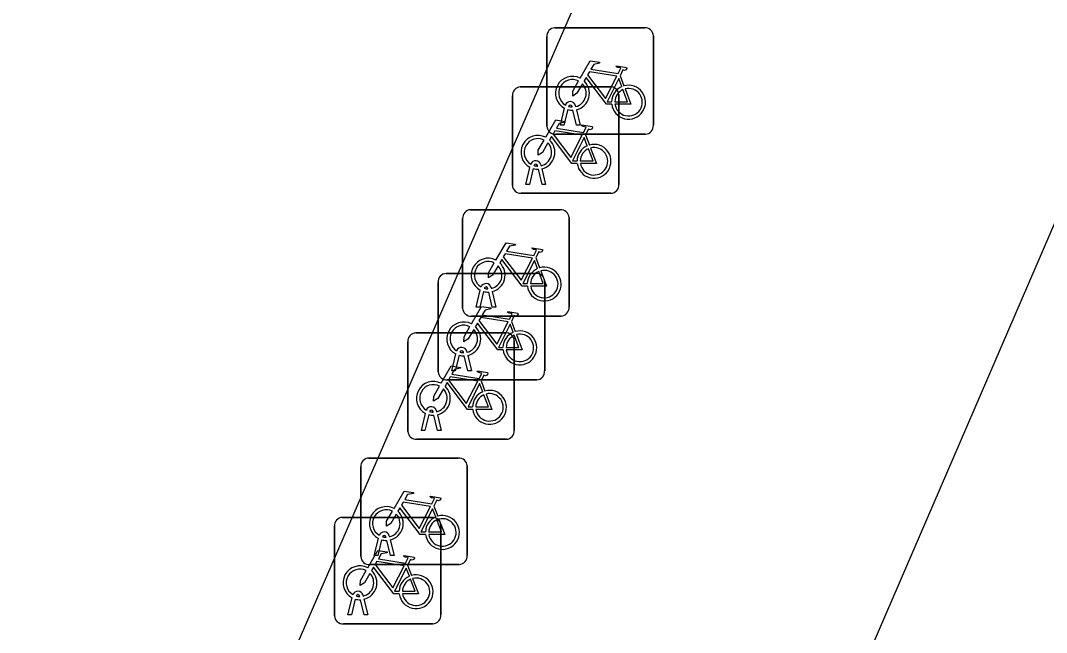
# Model space of a CAD drawing. Extents: x 162812 to 163818, y 381639 to 382470.
# Drawn here: x 163448.9 to 163458.53, y 381963.92 to 381969.67 of the extents above; entities that cross this region are included whole.
import ezdxf

# ---------------------------------------------------------------- set-up
doc = ezdxf.new("R2010")
doc.units = 0
for name, color, linetype in [('IMGEO_Fietsenrek', 7, 'Continuous'), ('IMGEO_Pand', 7, 'Continuous'), ('IMGEO_Rijbaan_lokaal_open', 7, 'Continuous')]:
    doc.layers.add(name, color=color, linetype=linetype)

msp = doc.modelspace()

# ---------------------------------------------------------------- linework, layer by layer
at = {"layer": 'IMGEO_Fietsenrek'}
for p, q in [((163453.9119, 381969.5985), (163454.7528, 381969.5985)), ((163454.7528, 381969.5985), (163453.9119, 381969.5985)), ((163453.8375, 381968.6739), (163453.8375, 381969.5148)), ((163453.8375, 381969.5148), (163453.8375, 381968.6739)), ((163454.8365, 381969.5241), (163454.8365, 381968.6832)), ((163454.8365, 381968.6832), (163454.8365, 381969.5241)), ((163454.5242, 381969.1482), (163454.5605, 381969.053)), ((163453.5879, 381969.0435), (163454.4288, 381969.0435)), ((163454.4288, 381969.0435), (163453.5879, 381969.0435)), ((163453.5135, 381968.1189), (163453.5135, 381968.9598)), ((163453.5135, 381968.9598), (163453.5135, 381968.1189)), ((163454.5125, 381968.9691), (163454.5125, 381968.1282)), ((163454.5125, 381968.1282), (163454.5125, 381968.9691)), ((163453.9645, 381968.6833), (163454.0028, 381968.8433)), ((163454.0332, 381968.8311), (163453.9979, 381968.6833)), ((163454.0749, 381968.8549), (163454.0739, 381968.8592)), ((163454.1056, 381968.8664), (163454.1074, 381968.8585)), ((163454.1144, 381968.8293), (163454.1494, 381968.6833)), ((163454.116, 381968.6833), (163454.0821, 381968.825)), ((163453.9979, 381968.6833), (163453.9645, 381968.6833)), ((163454.1494, 381968.6833), (163454.116, 381968.6833)), ((163454.7621, 381968.5995), (163453.9212, 381968.5995)), ((163453.9212, 381968.5995), (163454.7621, 381968.5995)), ((163454.2002, 381968.5932), (163454.2365, 381968.498)), ((163453.6405, 381968.1283), (163453.6788, 381968.2883)), ((163453.7092, 381968.2761), (163453.6739, 381968.1283)), ((163453.7509, 381968.2999), (163453.7499, 381968.3042)), ((163453.792, 381968.1283), (163453.7581, 381968.27)), ((163453.7816, 381968.3114), (163453.7834, 381968.3035)), ((163453.7904, 381968.2743), (163453.8254, 381968.1283)), ((163453.6739, 381968.1283), (163453.6405, 381968.1283)), ((163453.8254, 381968.1283), (163453.792, 381968.1283)), ((163454.4381, 381968.0445), (163453.5972, 381968.0445)), ((163453.5972, 381968.0445), (163454.4381, 381968.0445)), ((163453.1209, 381967.8905), (163453.9618, 381967.8905)), ((163453.9618, 381967.8905), (163453.1209, 381967.8905)), ((163453.0465, 381966.9659), (163453.0465, 381967.8068)), ((163453.0465, 381967.8068), (163453.0465, 381966.9659)), ((163454.0455, 381967.8161), (163454.0455, 381966.9752)), ((163454.0455, 381966.9752), (163454.0455, 381967.8161)), ((163453.7332, 381967.4402), (163453.7695, 381967.345)), ((163452.8919, 381967.2915), (163453.7328, 381967.2915)), ((163453.7328, 381967.2915), (163452.8919, 381967.2915)), ((163452.8175, 381966.3669), (163452.8175, 381967.2078)), ((163452.8175, 381967.2078), (163452.8175, 381966.3669)), ((163453.8165, 381967.2171), (163453.8165, 381966.3762)), ((163453.8165, 381966.3762), (163453.8165, 381967.2171)), ((163453.1735, 381966.9753), (163453.2118, 381967.1353)), ((163453.2422, 381967.1231), (163453.2069, 381966.9753)), ((163453.2839, 381967.1469), (163453.2829, 381967.1512)), ((163453.325, 381966.9753), (163453.2911, 381967.117)), ((163453.3146, 381967.1584), (163453.3164, 381967.1505)), ((163453.3234, 381967.1213), (163453.3584, 381966.9753)), ((163453.2069, 381966.9753), (163453.1735, 381966.9753)), ((163453.3584, 381966.9753), (163453.325, 381966.9753)), ((163453.9711, 381966.8915), (163453.1302, 381966.8915)), ((163453.1302, 381966.8915), (163453.9711, 381966.8915)), ((163453.5042, 381966.8412), (163453.5405, 381966.746)), ((163452.6069, 381966.7335), (163453.4478, 381966.7335)), ((163453.4478, 381966.7335), (163452.6069, 381966.7335)), ((163452.5325, 381965.8089), (163452.5325, 381966.6498)), ((163452.5325, 381966.6498), (163452.5325, 381965.8089)), ((163453.5315, 381966.6591), (163453.5315, 381965.8182)), ((163453.5315, 381965.8182), (163453.5315, 381966.6591)), ((163452.9445, 381966.3763), (163452.9828, 381966.5363)), ((163453.0132, 381966.5241), (163452.9779, 381966.3763)), ((163453.0549, 381966.5479), (163453.0539, 381966.5522)), ((163453.096, 381966.3763), (163453.0621, 381966.518)), ((163453.0856, 381966.5594), (163453.0874, 381966.5515)), ((163453.0944, 381966.5223), (163453.1294, 381966.3763)), ((163452.9779, 381966.3763), (163452.9445, 381966.3763)), ((163453.1294, 381966.3763), (163453.096, 381966.3763)), ((163453.7421, 381966.2925), (163452.9012, 381966.2925)), ((163452.9012, 381966.2925), (163453.7421, 381966.2925)), ((163453.2192, 381966.2832), (163453.2555, 381966.188)), ((163452.6595, 381965.8183), (163452.6978, 381965.9783)), ((163452.7282, 381965.9661), (163452.6929, 381965.8183)), ((163452.7699, 381965.9899), (163452.7689, 381965.9942)), ((163452.811, 381965.8183), (163452.7771, 381965.96)), ((163452.8006, 381966.0014), (163452.8024, 381965.9935)), ((163452.8094, 381965.9643), (163452.8444, 381965.8183)), ((163452.6929, 381965.8183), (163452.6595, 381965.8183)), ((163452.8444, 381965.8183), (163452.811, 381965.8183)), ((163453.4571, 381965.7345), (163452.6162, 381965.7345)), ((163452.6162, 381965.7345), (163453.4571, 381965.7345)), ((163452.1649, 381965.5585), (163453.0058, 381965.5585)), ((163453.0058, 381965.5585), (163452.1649, 381965.5585)), ((163452.0905, 381964.6339), (163452.0905, 381965.4748)), ((163452.0905, 381965.4748), (163452.0905, 381964.6339)), ((163453.0895, 381965.4841), (163453.0895, 381964.6432)), ((163453.0895, 381964.6432), (163453.0895, 381965.4841)), ((163452.7772, 381965.1082), (163452.8135, 381965.013)), ((163451.9179, 381965.0015), (163452.7588, 381965.0015)), ((163452.7588, 381965.0015), (163451.9179, 381965.0015)), ((163451.8435, 381964.0769), (163451.8435, 381964.9178)), ((163451.8435, 381964.9178), (163451.8435, 381964.0769)), ((163452.8425, 381964.9271), (163452.8425, 381964.0862)), ((163452.8425, 381964.0862), (163452.8425, 381964.9271)), ((163452.2175, 381964.6433), (163452.2558, 381964.8033)), ((163452.2862, 381964.7911), (163452.2509, 381964.6433)), ((163452.3279, 381964.8149), (163452.3269, 381964.8192)), ((163452.369, 381964.6433), (163452.3351, 381964.785)), ((163452.3586, 381964.8264), (163452.3604, 381964.8185)), ((163452.3674, 381964.7893), (163452.4024, 381964.6433)), ((163452.2509, 381964.6433), (163452.2175, 381964.6433)), ((163452.4024, 381964.6433), (163452.369, 381964.6433)), ((163453.0151, 381964.5595), (163452.1742, 381964.5595)), ((163452.1742, 381964.5595), (163453.0151, 381964.5595)), ((163452.5302, 381964.5512), (163452.5665, 381964.456)), ((163451.9705, 381964.0863), (163452.0088, 381964.2463)), ((163452.0392, 381964.2341), (163452.0039, 381964.0863)), ((163452.0809, 381964.2579), (163452.0799, 381964.2622)), ((163452.122, 381964.0863), (163452.0881, 381964.228)), ((163452.1116, 381964.2694), (163452.1134, 381964.2615)), ((163452.1204, 381964.2323), (163452.1554, 381964.0863)), ((163452.0039, 381964.0863), (163451.9705, 381964.0863)), ((163452.1554, 381964.0863), (163452.122, 381964.0863)), ((163452.7681, 381964.0025), (163451.9272, 381964.0025)), ((163451.9272, 381964.0025), (163452.7681, 381964.0025))]:
    msp.add_line(p, q, dxfattribs=at)
for points in [[(163454.1501, 381969.1252), (163454.2448, 381969.2887), (163454.331, 381969.2749), (163454.3327, 381969.2662), (163454.2766, 381969.2553), (163454.2504, 381969.21), (163454.5056, 381969.1692)], [(163454.5056, 381969.1692), (163454.5306, 381969.218), (163454.5255, 381969.222), (163454.5023, 381969.2257), (163454.4896, 381969.2332), (163454.4886, 381969.2363), (163454.4908, 381969.2409), (163454.5856, 381969.2258), (163454.5879, 381969.2155), (163454.5785, 381969.2031), (163454.5661, 381969.1967), (163454.5516, 381969.2029), (163454.5242, 381969.1482)], [(163454.4458, 381968.8805), (163454.3961, 381968.8806), (163454.2054, 381969.1323), (163454.1864, 381969.0995)], [(163454.4927, 381969.144), (163454.2359, 381969.185), (163454.2192, 381969.1562), (163454.3862, 381968.9359), (163454.4927, 381969.144)], [(163454.5407, 381969.046), (163454.5114, 381969.1228), (163454.402, 381968.9047), (163454.4447, 381968.9046)], [(163454.1708, 381969.0727), (163454.1192, 381968.9835), (163454.0793, 381968.9575), (163454.0805, 381969.005), (163454.135, 381969.0992)], [(163454.5712, 381969.0248), (163454.6262, 381968.8802), (163454.4761, 381968.8805)], [(163454.4747, 381968.9045), (163454.5946, 381968.9043), (163454.5514, 381969.0179)], [(163453.8261, 381968.5702), (163453.9208, 381968.7337), (163454.007, 381968.7199), (163454.0087, 381968.7112), (163453.9526, 381968.7003), (163453.9264, 381968.655), (163454.1816, 381968.6142)], [(163454.1816, 381968.6142), (163454.2066, 381968.663), (163454.2015, 381968.667), (163454.1783, 381968.6707), (163454.1656, 381968.6782), (163454.1646, 381968.6813), (163454.1668, 381968.6859), (163454.2616, 381968.6708), (163454.2639, 381968.6605), (163454.2545, 381968.6481), (163454.2421, 381968.6417), (163454.2276, 381968.6479), (163454.2002, 381968.5932)], [(163453.8468, 381968.5177), (163453.7952, 381968.4285), (163453.7553, 381968.4025), (163453.7565, 381968.45), (163453.811, 381968.5442)], [(163454.1218, 381968.3255), (163454.0721, 381968.3256), (163453.8814, 381968.5773), (163453.8624, 381968.5445)], [(163454.1687, 381968.589), (163453.9119, 381968.63), (163453.8952, 381968.6012), (163454.0622, 381968.3809), (163454.1687, 381968.589)], [(163454.2167, 381968.491), (163454.1874, 381968.5678), (163454.078, 381968.3497), (163454.1207, 381968.3496)], [(163454.1507, 381968.3495), (163454.2706, 381968.3493), (163454.2274, 381968.4629)], [(163454.2472, 381968.4698), (163454.3022, 381968.3252), (163454.1521, 381968.3255)], [(163453.3591, 381967.4172), (163453.4538, 381967.5807), (163453.54, 381967.5669), (163453.5417, 381967.5582), (163453.4856, 381967.5473), (163453.4594, 381967.502), (163453.7146, 381967.4612)], [(163453.7146, 381967.4612), (163453.7396, 381967.51), (163453.7345, 381967.514), (163453.7113, 381967.5177), (163453.6986, 381967.5252), (163453.6976, 381967.5283), (163453.6998, 381967.5329), (163453.7946, 381967.5178), (163453.7969, 381967.5075), (163453.7875, 381967.4951), (163453.7751, 381967.4887), (163453.7606, 381967.4949), (163453.7332, 381967.4402)], [(163453.3798, 381967.3647), (163453.3282, 381967.2755), (163453.2883, 381967.2495), (163453.2895, 381967.297), (163453.344, 381967.3912)], [(163453.6548, 381967.1725), (163453.6051, 381967.1726), (163453.4144, 381967.4243), (163453.3954, 381967.3915)], [(163453.7017, 381967.436), (163453.4449, 381967.477), (163453.4282, 381967.4482), (163453.5952, 381967.2279), (163453.7017, 381967.436)], [(163453.7497, 381967.338), (163453.7204, 381967.4148), (163453.611, 381967.1967), (163453.6537, 381967.1966)], [(163453.6837, 381967.1965), (163453.8036, 381967.1963), (163453.7604, 381967.3099)], [(163453.7802, 381967.3168), (163453.8352, 381967.1722), (163453.6851, 381967.1725)], [(163453.1301, 381966.8182), (163453.2248, 381966.9817), (163453.311, 381966.9679), (163453.3127, 381966.9592), (163453.2566, 381966.9483), (163453.2304, 381966.903), (163453.4856, 381966.8622)], [(163453.4856, 381966.8622), (163453.5106, 381966.911), (163453.5055, 381966.915), (163453.4823, 381966.9187), (163453.4696, 381966.9262), (163453.4686, 381966.9293), (163453.4708, 381966.9339), (163453.5656, 381966.9188), (163453.5679, 381966.9085), (163453.5585, 381966.8961), (163453.5461, 381966.8897), (163453.5316, 381966.8959), (163453.5042, 381966.8412)], [(163453.4258, 381966.5735), (163453.3761, 381966.5736), (163453.1854, 381966.8253), (163453.1664, 381966.7925)], [(163453.4727, 381966.837), (163453.2159, 381966.878), (163453.1992, 381966.8492), (163453.3662, 381966.6289), (163453.4727, 381966.837)], [(163453.5207, 381966.739), (163453.4914, 381966.8158), (163453.382, 381966.5977), (163453.4247, 381966.5976)], [(163453.1508, 381966.7657), (163453.0992, 381966.6765), (163453.0593, 381966.6505), (163453.0605, 381966.698), (163453.115, 381966.7922)], [(163453.4547, 381966.5975), (163453.5746, 381966.5973), (163453.5314, 381966.7109)], [(163453.5512, 381966.7178), (163453.6062, 381966.5732), (163453.4561, 381966.5735)], [(163452.8451, 381966.2602), (163452.9398, 381966.4237), (163453.026, 381966.4099), (163453.0277, 381966.4012), (163452.9716, 381966.3903), (163452.9454, 381966.345), (163453.2006, 381966.3042)], [(163453.2006, 381966.3042), (163453.2256, 381966.353), (163453.2205, 381966.357), (163453.1973, 381966.3607), (163453.1846, 381966.3682), (163453.1836, 381966.3713), (163453.1858, 381966.3759), (163453.2806, 381966.3608), (163453.2829, 381966.3505), (163453.2735, 381966.3381), (163453.2611, 381966.3317), (163453.2466, 381966.3379), (163453.2192, 381966.2832)], [(163452.8658, 381966.2077), (163452.8142, 381966.1185), (163452.7743, 381966.0925), (163452.7755, 381966.14), (163452.83, 381966.2342)], [(163453.1408, 381966.0155), (163453.0911, 381966.0156), (163452.9004, 381966.2673), (163452.8814, 381966.2345)], [(163453.1877, 381966.279), (163452.9309, 381966.32), (163452.9142, 381966.2912), (163453.0812, 381966.0709), (163453.1877, 381966.279)], [(163453.2357, 381966.181), (163453.2064, 381966.2578), (163453.097, 381966.0397), (163453.1397, 381966.0396)], [(163453.1697, 381966.0395), (163453.2896, 381966.0393), (163453.2464, 381966.1529)], [(163453.2662, 381966.1598), (163453.3212, 381966.0152), (163453.1711, 381966.0155)], [(163452.4031, 381965.0852), (163452.4978, 381965.2487), (163452.584, 381965.2349), (163452.5857, 381965.2262), (163452.5296, 381965.2153), (163452.5034, 381965.17), (163452.7586, 381965.1292)], [(163452.7586, 381965.1292), (163452.7836, 381965.178), (163452.7785, 381965.182), (163452.7553, 381965.1857), (163452.7426, 381965.1932), (163452.7416, 381965.1963), (163452.7438, 381965.2009), (163452.8386, 381965.1858), (163452.8409, 381965.1755), (163452.8315, 381965.1631), (163452.8191, 381965.1567), (163452.8046, 381965.1629), (163452.7772, 381965.1082)], [(163452.6988, 381964.8405), (163452.6491, 381964.8406), (163452.4584, 381965.0923), (163452.4394, 381965.0595)], [(163452.7457, 381965.104), (163452.4889, 381965.145), (163452.4722, 381965.1162), (163452.6392, 381964.8959), (163452.7457, 381965.104)], [(163452.7937, 381965.006), (163452.7644, 381965.0828), (163452.655, 381964.8647), (163452.6977, 381964.8646)], [(163452.4238, 381965.0327), (163452.3722, 381964.9435), (163452.3323, 381964.9175), (163452.3335, 381964.965), (163452.388, 381965.0592)], [(163452.7277, 381964.8645), (163452.8476, 381964.8643), (163452.8044, 381964.9779)], [(163452.8242, 381964.9848), (163452.8792, 381964.8402), (163452.7291, 381964.8405)], [(163452.1561, 381964.5282), (163452.2508, 381964.6917), (163452.337, 381964.6779), (163452.3387, 381964.6692), (163452.2826, 381964.6583), (163452.2564, 381964.613), (163452.5116, 381964.5722)], [(163452.5116, 381964.5722), (163452.5366, 381964.621), (163452.5315, 381964.625), (163452.5083, 381964.6287), (163452.4956, 381964.6362), (163452.4946, 381964.6393), (163452.4968, 381964.6439), (163452.5916, 381964.6288), (163452.5939, 381964.6185), (163452.5845, 381964.6061), (163452.5721, 381964.5997), (163452.5576, 381964.6059), (163452.5302, 381964.5512)], [(163452.1768, 381964.4757), (163452.1252, 381964.3865), (163452.0853, 381964.3605), (163452.0865, 381964.408), (163452.141, 381964.5022)], [(163452.4518, 381964.2835), (163452.4021, 381964.2836), (163452.2114, 381964.5353), (163452.1924, 381964.5025)], [(163452.4987, 381964.547), (163452.2419, 381964.588), (163452.2252, 381964.5592), (163452.3922, 381964.3389), (163452.4987, 381964.547)], [(163452.5467, 381964.449), (163452.5174, 381964.5258), (163452.408, 381964.3077), (163452.4507, 381964.3076)], [(163452.4807, 381964.3075), (163452.6006, 381964.3073), (163452.5574, 381964.4209)], [(163452.5772, 381964.4278), (163452.6322, 381964.2832), (163452.4821, 381964.2835)]]:
    msp.add_lwpolyline(points, dxfattribs=at)
for centre, radius, start, end in [((163453.9152, 381969.5206), 0.0779, 92.4484, 184.28452), ((163453.9152, 381969.5206), 0.0779, 92.4484, 184.28452), ((163454.7586, 381969.5208), 0.0779, 2.4484, 94.28452), ((163454.7586, 381969.5208), 0.0779, 2.4484, 94.28452), ((163454.0771, 381968.9839), 0.159, 62.67661, 242.13685), ((163453.5912, 381968.9656), 0.0779, 92.4484, 184.28452), ((163453.5912, 381968.9656), 0.0779, 92.4484, 184.28452), ((163454.0771, 381968.9839), 0.129, 63.31916, 238.90302), ((163454.0771, 381968.9839), 0.129, 283.60429, 43.43025), ((163454.0771, 381968.9839), 0.159, 283.5766, 46.60424), ((163454.4346, 381968.9658), 0.0779, 2.4484, 94.28452), ((163454.4346, 381968.9658), 0.0779, 2.4484, 94.28452), ((163454.6037, 381968.8999), 0.159, 113.3408, 178.32165), ((163454.6037, 381968.8999), 0.159, 187.0065, 105.77075), ((163454.6037, 381968.8999), 0.129, 188.67146, 104.58832), ((163454.6037, 381968.8999), 0.129, 113.92302, 177.95563), ((163454.0569, 381968.8553), 0.0499, 12.8025, 158.69338), ((163454.0771, 381968.9839), 0.159, 253.99666, 271.78671), ((163454.0569, 381968.8553), 0.0174, 12.8025, 163.45023), ((163454.0771, 381968.9839), 0.129, 253.41502, 269.02044), ((163453.9154, 381968.6772), 0.0779, 182.4484, 274.28452), ((163453.9154, 381968.6772), 0.0779, 182.4484, 274.28452), ((163454.7588, 381968.6774), 0.0779, 272.4484, 4.28452), ((163454.7588, 381968.6774), 0.0779, 272.4484, 4.28452), ((163453.7531, 381968.4289), 0.159, 62.67661, 242.13685), ((163453.7531, 381968.4289), 0.129, 63.31916, 238.90302), ((163453.7531, 381968.4289), 0.159, 283.5766, 46.60424), ((163453.7531, 381968.4289), 0.129, 283.60429, 43.43025), ((163454.2797, 381968.3449), 0.159, 113.3408, 178.32165), ((163454.2797, 381968.3449), 0.159, 187.0065, 105.77075), ((163454.2797, 381968.3449), 0.129, 113.92302, 177.95563), ((163454.2797, 381968.3449), 0.129, 188.67146, 104.58832), ((163453.7329, 381968.3003), 0.0499, 12.8025, 158.69338), ((163453.7531, 381968.4289), 0.159, 253.99666, 271.78671), ((163453.7329, 381968.3003), 0.0174, 12.8025, 163.45023), ((163453.7531, 381968.4289), 0.129, 253.41502, 269.02044), ((163453.5914, 381968.1222), 0.0779, 182.4484, 274.28452), ((163453.5914, 381968.1222), 0.0779, 182.4484, 274.28452), ((163454.4348, 381968.1224), 0.0779, 272.4484, 4.28452), ((163454.4348, 381968.1224), 0.0779, 272.4484, 4.28452), ((163453.1242, 381967.8126), 0.0779, 92.4484, 184.28452), ((163453.1242, 381967.8126), 0.0779, 92.4484, 184.28452), ((163453.9676, 381967.8128), 0.0779, 2.4484, 94.28452), ((163453.9676, 381967.8128), 0.0779, 2.4484, 94.28452), ((163453.2861, 381967.2759), 0.159, 62.67661, 242.13685), ((163453.2861, 381967.2759), 0.129, 63.31916, 238.90302), ((163453.2861, 381967.2759), 0.159, 283.5766, 46.60424), ((163452.8952, 381967.2136), 0.0779, 92.4484, 184.28452), ((163452.8952, 381967.2136), 0.0779, 92.4484, 184.28452), ((163453.2861, 381967.2759), 0.129, 283.60429, 43.43025), ((163453.8127, 381967.1919), 0.159, 113.3408, 178.32165), ((163453.8127, 381967.1919), 0.159, 187.0065, 105.77075), ((163453.8127, 381967.1919), 0.129, 113.92302, 177.95563), ((163453.8127, 381967.1919), 0.129, 188.67146, 104.58832), ((163453.7386, 381967.2138), 0.0779, 2.4484, 94.28452), ((163453.7386, 381967.2138), 0.0779, 2.4484, 94.28452), ((163453.2659, 381967.1473), 0.0499, 12.8025, 158.69338), ((163453.2861, 381967.2759), 0.159, 253.99666, 271.78671), ((163453.2659, 381967.1473), 0.0174, 12.8025, 163.45023), ((163453.2861, 381967.2759), 0.129, 253.41502, 269.02044), ((163453.1244, 381966.9692), 0.0779, 182.4484, 274.28452), ((163453.1244, 381966.9692), 0.0779, 182.4484, 274.28452), ((163453.9678, 381966.9694), 0.0779, 272.4484, 4.28452), ((163453.9678, 381966.9694), 0.0779, 272.4484, 4.28452), ((163453.0571, 381966.6769), 0.159, 62.67661, 242.13685), ((163453.0571, 381966.6769), 0.129, 63.31916, 238.90302), ((163452.6102, 381966.6556), 0.0779, 92.4484, 184.28452), ((163452.6102, 381966.6556), 0.0779, 92.4484, 184.28452), ((163453.0571, 381966.6769), 0.129, 283.60429, 43.43025), ((163453.0571, 381966.6769), 0.159, 283.5766, 46.60424), ((163453.5837, 381966.5929), 0.159, 113.3408, 178.32165), ((163453.5837, 381966.5929), 0.159, 187.0065, 105.77075), ((163453.4536, 381966.6558), 0.0779, 2.4484, 94.28452), ((163453.4536, 381966.6558), 0.0779, 2.4484, 94.28452), ((163453.5837, 381966.5929), 0.129, 113.92302, 177.95563), ((163453.5837, 381966.5929), 0.129, 188.67146, 104.58832), ((163453.0369, 381966.5483), 0.0499, 12.8025, 158.69338), ((163453.0571, 381966.6769), 0.159, 253.99666, 271.78671), ((163453.0369, 381966.5483), 0.0174, 12.8025, 163.45023), ((163453.0571, 381966.6769), 0.129, 253.41502, 269.02044), ((163452.8954, 381966.3702), 0.0779, 182.4484, 274.28452), ((163452.8954, 381966.3702), 0.0779, 182.4484, 274.28452), ((163453.7388, 381966.3704), 0.0779, 272.4484, 4.28452), ((163453.7388, 381966.3704), 0.0779, 272.4484, 4.28452), ((163452.7721, 381966.1189), 0.159, 62.67661, 242.13685), ((163452.7721, 381966.1189), 0.129, 63.31916, 238.90302), ((163452.7721, 381966.1189), 0.159, 283.5766, 46.60424), ((163452.7721, 381966.1189), 0.129, 283.60429, 43.43025), ((163453.2987, 381966.0349), 0.159, 113.3408, 178.32165), ((163453.2987, 381966.0349), 0.159, 187.0065, 105.77075), ((163453.2987, 381966.0349), 0.129, 113.92302, 177.95563), ((163453.2987, 381966.0349), 0.129, 188.67146, 104.58832), ((163452.7519, 381965.9903), 0.0499, 12.8025, 158.69338), ((163452.7721, 381966.1189), 0.159, 253.99666, 271.78671), ((163452.7519, 381965.9903), 0.0174, 12.8025, 163.45023), ((163452.7721, 381966.1189), 0.129, 253.41502, 269.02044), ((163452.6104, 381965.8122), 0.0779, 182.4484, 274.28452), ((163452.6104, 381965.8122), 0.0779, 182.4484, 274.28452), ((163453.4538, 381965.8124), 0.0779, 272.4484, 4.28452), ((163453.4538, 381965.8124), 0.0779, 272.4484, 4.28452), ((163452.1682, 381965.4806), 0.0779, 92.4484, 184.28452), ((163452.1682, 381965.4806), 0.0779, 92.4484, 184.28452), ((163453.0116, 381965.4808), 0.0779, 2.4484, 94.28452), ((163453.0116, 381965.4808), 0.0779, 2.4484, 94.28452), ((163452.3301, 381964.9439), 0.159, 62.67661, 242.13685), ((163452.3301, 381964.9439), 0.129, 63.31916, 238.90302), ((163451.9212, 381964.9236), 0.0779, 92.4484, 184.28452), ((163451.9212, 381964.9236), 0.0779, 92.4484, 184.28452), ((163452.3301, 381964.9439), 0.129, 283.60429, 43.43025), ((163452.3301, 381964.9439), 0.159, 283.5766, 46.60424), ((163452.8567, 381964.8599), 0.159, 113.3408, 178.32165), ((163452.8567, 381964.8599), 0.159, 187.0065, 105.77075), ((163452.8567, 381964.8599), 0.129, 113.92302, 177.95563), ((163452.8567, 381964.8599), 0.129, 188.67146, 104.58832), ((163452.7646, 381964.9238), 0.0779, 2.4484, 94.28452), ((163452.7646, 381964.9238), 0.0779, 2.4484, 94.28452), ((163452.3099, 381964.8153), 0.0499, 12.8025, 158.69338), ((163452.3301, 381964.9439), 0.159, 253.99666, 271.78671), ((163452.3099, 381964.8153), 0.0174, 12.8025, 163.45023), ((163452.3301, 381964.9439), 0.129, 253.41502, 269.02044), ((163452.1684, 381964.6372), 0.0779, 182.4484, 274.28452), ((163452.1684, 381964.6372), 0.0779, 182.4484, 274.28452), ((163453.0118, 381964.6374), 0.0779, 272.4484, 4.28452), ((163453.0118, 381964.6374), 0.0779, 272.4484, 4.28452), ((163452.0831, 381964.3869), 0.159, 62.67661, 242.13685), ((163452.0831, 381964.3869), 0.129, 63.31916, 238.90302), ((163452.0831, 381964.3869), 0.159, 283.5766, 46.60424), ((163452.0831, 381964.3869), 0.129, 283.60429, 43.43025), ((163452.6097, 381964.3029), 0.159, 113.3408, 178.32165), ((163452.6097, 381964.3029), 0.159, 187.0065, 105.77075), ((163452.6097, 381964.3029), 0.129, 113.92302, 177.95563), ((163452.6097, 381964.3029), 0.129, 188.67146, 104.58832), ((163452.0629, 381964.2583), 0.0499, 12.8025, 158.69338), ((163452.0831, 381964.3869), 0.159, 253.99666, 271.78671), ((163452.0629, 381964.2583), 0.0174, 12.8025, 163.45023), ((163452.0831, 381964.3869), 0.129, 253.41502, 269.02044), ((163451.9214, 381964.0802), 0.0779, 182.4484, 274.28452), ((163451.9214, 381964.0802), 0.0779, 182.4484, 274.28452), ((163452.7648, 381964.0804), 0.0779, 272.4484, 4.28452), ((163452.7648, 381964.0804), 0.0779, 272.4484, 4.28452)]:
    msp.add_arc(centre, radius, start, end, dxfattribs=at)
at = {"layer": 'IMGEO_Pand'}
msp.add_lwpolyline([(163462.079, 381975.823), (163453.423, 381955.76)], dxfattribs=at)
at = {"layer": 'IMGEO_Rijbaan_lokaal_open'}
msp.add_lwpolyline([(163448.897, 381957.823), (163457.59, 381977.865)], dxfattribs=at)

doc.saveas('drawing.dxf')
